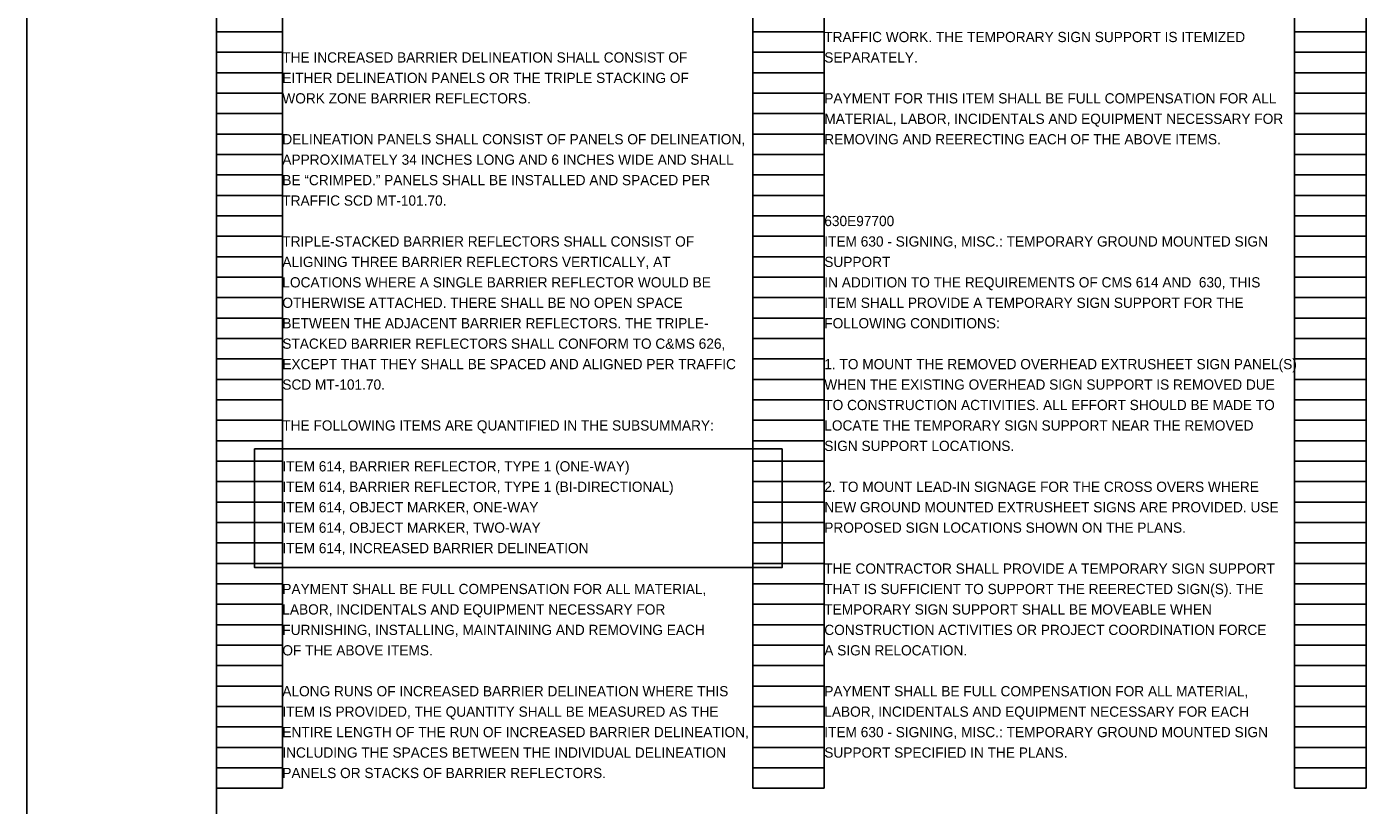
# Model space of a CAD drawing. Extents: x 1820207 to 1820557, y 740216 to 740315.
# Drawn here: x 1820438.01 to 1820456.35, y 740254.99 to 740265.65 of the extents above; entities that cross this region are included whole.
import ezdxf

# ---------------------------------------------------------------- set-up
doc = ezdxf.new("R2010")
doc.units = 0
for name, color, linetype in [('SC_Scratch1', 7, 'Continuous'), ('SC_Scratch2', 7, 'Continuous'), ('SC_Scratch4', 7, 'Continuous'), ('SC_Shading1', 7, 'Continuous'), ('SH_Text', 7, 'Continuous')]:
    doc.layers.add(name, color=color, linetype=linetype)

msp = doc.modelspace()

# ---------------------------------------------------------------- linework, layer by layer
at = {"layer": 'SC_Scratch1'}
for p, q in [((1820440.608, 740255.222), (1820440.608, 740275.382)), ((1820441.508, 740255.222), (1820441.508, 740275.382)), ((1820447.948, 740255.222), (1820447.948, 740275.382)), ((1820448.928, 740255.222), (1820448.928, 740275.382)), ((1820455.368, 740255.222), (1820455.368, 740275.382)), ((1820456.348, 740255.222), (1820456.348, 740275.382)), ((1820440.608, 740265.582), (1820441.508, 740265.582)), ((1820447.948, 740265.582), (1820448.928, 740265.582)), ((1820455.368, 740265.582), (1820456.348, 740265.582)), ((1820440.608, 740265.302), (1820441.508, 740265.302)), ((1820447.948, 740265.302), (1820448.928, 740265.302)), ((1820455.368, 740265.302), (1820456.348, 740265.302)), ((1820440.608, 740265.022), (1820441.508, 740265.022)), ((1820447.948, 740265.022), (1820448.928, 740265.022)), ((1820455.368, 740265.022), (1820456.348, 740265.022)), ((1820440.608, 740264.742), (1820441.508, 740264.742)), ((1820447.948, 740264.742), (1820448.928, 740264.742)), ((1820455.368, 740264.742), (1820456.348, 740264.742)), ((1820440.608, 740264.462), (1820441.508, 740264.462)), ((1820447.948, 740264.462), (1820448.928, 740264.462)), ((1820455.368, 740264.462), (1820456.348, 740264.462)), ((1820440.608, 740264.182), (1820441.508, 740264.182)), ((1820447.948, 740264.182), (1820448.928, 740264.182)), ((1820455.368, 740264.182), (1820456.348, 740264.182)), ((1820440.608, 740263.902), (1820441.508, 740263.902)), ((1820447.948, 740263.902), (1820448.928, 740263.902)), ((1820455.368, 740263.902), (1820456.348, 740263.902)), ((1820440.608, 740263.622), (1820441.508, 740263.622)), ((1820447.948, 740263.622), (1820448.928, 740263.622)), ((1820455.368, 740263.622), (1820456.348, 740263.622)), ((1820440.608, 740263.342), (1820441.508, 740263.342)), ((1820447.948, 740263.342), (1820448.928, 740263.342)), ((1820455.368, 740263.342), (1820456.348, 740263.342)), ((1820440.608, 740263.062), (1820441.508, 740263.062)), ((1820447.948, 740263.062), (1820448.928, 740263.062)), ((1820455.368, 740263.062), (1820456.348, 740263.062)), ((1820440.608, 740262.782), (1820441.508, 740262.782)), ((1820447.948, 740262.782), (1820448.928, 740262.782)), ((1820455.368, 740262.782), (1820456.348, 740262.782)), ((1820440.608, 740262.502), (1820441.508, 740262.502)), ((1820447.948, 740262.502), (1820448.928, 740262.502)), ((1820455.368, 740262.502), (1820456.348, 740262.502)), ((1820440.608, 740262.222), (1820441.508, 740262.222)), ((1820447.948, 740262.222), (1820448.928, 740262.222)), ((1820455.368, 740262.222), (1820456.348, 740262.222)), ((1820440.608, 740261.942), (1820441.508, 740261.942)), ((1820447.948, 740261.942), (1820448.928, 740261.942)), ((1820455.368, 740261.942), (1820456.348, 740261.942)), ((1820440.608, 740261.662), (1820441.508, 740261.662)), ((1820447.948, 740261.662), (1820448.928, 740261.662)), ((1820455.368, 740261.662), (1820456.348, 740261.662)), ((1820440.608, 740261.382), (1820441.508, 740261.382)), ((1820447.948, 740261.382), (1820448.928, 740261.382)), ((1820455.368, 740261.382), (1820456.348, 740261.382)), ((1820440.608, 740261.102), (1820441.508, 740261.102)), ((1820447.948, 740261.102), (1820448.928, 740261.102)), ((1820455.368, 740261.102), (1820456.348, 740261.102)), ((1820440.608, 740260.822), (1820441.508, 740260.822)), ((1820447.948, 740260.822), (1820448.928, 740260.822)), ((1820455.368, 740260.822), (1820456.348, 740260.822)), ((1820440.608, 740260.542), (1820441.508, 740260.542)), ((1820447.948, 740260.542), (1820448.928, 740260.542)), ((1820455.368, 740260.542), (1820456.348, 740260.542)), ((1820440.608, 740260.262), (1820441.508, 740260.262)), ((1820447.948, 740260.262), (1820448.928, 740260.262)), ((1820455.368, 740260.262), (1820456.348, 740260.262)), ((1820440.608, 740259.982), (1820441.508, 740259.982)), ((1820447.948, 740259.982), (1820448.928, 740259.982)), ((1820455.368, 740259.982), (1820456.348, 740259.982)), ((1820440.608, 740259.702), (1820441.508, 740259.702)), ((1820447.948, 740259.702), (1820448.928, 740259.702)), ((1820455.368, 740259.702), (1820456.348, 740259.702)), ((1820440.608, 740259.422), (1820441.508, 740259.422)), ((1820447.948, 740259.422), (1820448.928, 740259.422)), ((1820455.368, 740259.422), (1820456.348, 740259.422)), ((1820440.608, 740259.142), (1820441.508, 740259.142)), ((1820447.948, 740259.142), (1820448.928, 740259.142)), ((1820455.368, 740259.142), (1820456.348, 740259.142)), ((1820440.608, 740258.862), (1820441.508, 740258.862)), ((1820447.948, 740258.862), (1820448.928, 740258.862)), ((1820455.368, 740258.862), (1820456.348, 740258.862)), ((1820440.608, 740258.582), (1820441.508, 740258.582)), ((1820447.948, 740258.582), (1820448.928, 740258.582)), ((1820455.368, 740258.582), (1820456.348, 740258.582)), ((1820440.608, 740258.302), (1820441.508, 740258.302)), ((1820447.948, 740258.302), (1820448.928, 740258.302)), ((1820455.368, 740258.302), (1820456.348, 740258.302)), ((1820440.608, 740258.022), (1820441.508, 740258.022)), ((1820447.948, 740258.022), (1820448.928, 740258.022)), ((1820455.368, 740258.022), (1820456.348, 740258.022)), ((1820440.608, 740257.742), (1820441.508, 740257.742)), ((1820447.948, 740257.742), (1820448.928, 740257.742)), ((1820455.368, 740257.742), (1820456.348, 740257.742)), ((1820440.608, 740257.462), (1820441.508, 740257.462)), ((1820447.948, 740257.462), (1820448.928, 740257.462)), ((1820455.368, 740257.462), (1820456.348, 740257.462)), ((1820440.608, 740257.182), (1820441.508, 740257.182)), ((1820447.948, 740257.182), (1820448.928, 740257.182)), ((1820455.368, 740257.182), (1820456.348, 740257.182)), ((1820440.608, 740256.902), (1820441.508, 740256.902)), ((1820447.948, 740256.902), (1820448.928, 740256.902)), ((1820455.368, 740256.902), (1820456.348, 740256.902)), ((1820440.608, 740256.622), (1820441.508, 740256.622)), ((1820447.948, 740256.622), (1820448.928, 740256.622)), ((1820455.368, 740256.622), (1820456.348, 740256.622)), ((1820440.608, 740256.342), (1820441.508, 740256.342)), ((1820447.948, 740256.342), (1820448.928, 740256.342)), ((1820455.368, 740256.342), (1820456.348, 740256.342)), ((1820440.608, 740256.062), (1820441.508, 740256.062)), ((1820447.948, 740256.062), (1820448.928, 740256.062)), ((1820455.368, 740256.062), (1820456.348, 740256.062)), ((1820440.608, 740255.782), (1820441.508, 740255.782)), ((1820447.948, 740255.782), (1820448.928, 740255.782)), ((1820455.368, 740255.782), (1820456.348, 740255.782)), ((1820440.608, 740255.502), (1820441.508, 740255.502)), ((1820447.948, 740255.502), (1820448.928, 740255.502)), ((1820455.368, 740255.502), (1820456.348, 740255.502)), ((1820440.608, 740255.222), (1820441.508, 740255.222)), ((1820447.948, 740255.222), (1820448.928, 740255.222)), ((1820455.368, 740255.222), (1820456.348, 740255.222))]:
    msp.add_line(p, q, dxfattribs=at)
at = {"layer": 'SC_Scratch2'}
msp.add_lwpolyline([(1820440.608, 740275.742), (1820471.108, 740275.742), (1820471.108, 740254.742), (1820440.608, 740254.742)], close=True, dxfattribs=at)
at = {"layer": 'SC_Shading1'}
for points in [[(1820438.009, 740251.753), (1820473.843, 740251.753), (1820473.843, 740281.035), (1820438.009, 740281.035)], [(1820441.128, 740259.87), (1820448.351, 740259.87), (1820448.351, 740258.245), (1820441.128, 740258.245)]]:
    msp.add_lwpolyline(points, close=True, dxfattribs=at)

# ---------------------------------------------------------------- texts
at = {"layer": 'SC_Scratch4'}
msp.add_text('630E97700', height=0.14, dxfattribs=at).set_placement((1820448.928, 740262.922))
at = {"layer": 'SH_Text'}
for s, p in [('TRAFFIC WORK. THE TEMPORARY SIGN SUPPORT IS ITEMIZED ', (1820448.928, 740265.442)), ('THE INCREASED BARRIER DELINEATION SHALL CONSIST OF ', (1820441.508, 740265.162)), ('SEPARATELY.', (1820448.928, 740265.162)), ('EITHER DELINEATION PANELS OR THE TRIPLE STACKING OF ', (1820441.508, 740264.882)), ('WORK ZONE BARRIER REFLECTORS.', (1820441.508, 740264.602)), ('PAYMENT FOR THIS ITEM SHALL BE FULL COMPENSATION FOR ALL', (1820448.928, 740264.602)), ('MATERIAL, LABOR, INCIDENTALS AND EQUIPMENT NECESSARY FOR', (1820448.928, 740264.322)), ('DELINEATION PANELS SHALL CONSIST OF PANELS OF DELINEATION, ', (1820441.508, 740264.042)), ('REMOVING AND REERECTING EACH OF THE ABOVE ITEMS.', (1820448.928, 740264.042)), ('APPROXIMATELY 34 INCHES LONG AND 6 INCHES WIDE AND SHALL ', (1820441.508, 740263.762)), ('BE “CRIMPED.” PANELS SHALL BE INSTALLED AND SPACED PER ', (1820441.508, 740263.482)), ('TRAFFIC SCD MT-101.70.', (1820441.508, 740263.202)), ('TRIPLE-STACKED BARRIER REFLECTORS SHALL CONSIST OF ', (1820441.508, 740262.642)), ('ITEM 630 - SIGNING, MISC.: TEMPORARY GROUND MOUNTED SIGN ', (1820448.928, 740262.642)), ('ALIGNING THREE BARRIER REFLECTORS VERTICALLY, AT ', (1820441.508, 740262.362)), ('SUPPORT', (1820448.928, 740262.362)), ('LOCATIONS WHERE A SINGLE BARRIER REFLECTOR WOULD BE ', (1820441.508, 740262.082)), ('IN ADDITION TO THE REQUIREMENTS OF CMS 614 AND  630, THIS ', (1820448.928, 740262.082)), ('OTHERWISE ATTACHED. THERE SHALL BE NO OPEN SPACE ', (1820441.508, 740261.802)), ('ITEM SHALL PROVIDE A TEMPORARY SIGN SUPPORT FOR THE ', (1820448.928, 740261.802)), ('BETWEEN THE ADJACENT BARRIER REFLECTORS. THE TRIPLE-', (1820441.508, 740261.522)), ('FOLLOWING CONDITIONS:', (1820448.928, 740261.522)), ('STACKED BARRIER REFLECTORS SHALL CONFORM TO C&MS 626, ', (1820441.508, 740261.242)), ('EXCEPT THAT THEY SHALL BE SPACED AND ALIGNED PER TRAFFIC ', (1820441.508, 740260.962)), ('1. TO MOUNT THE REMOVED OVERHEAD EXTRUSHEET SIGN PANEL(S) ', (1820448.928, 740260.962)), ('SCD MT-101.70.', (1820441.508, 740260.682)), ('WHEN THE EXISTING OVERHEAD SIGN SUPPORT IS REMOVED DUE ', (1820448.928, 740260.682)), ('TO CONSTRUCTION ACTIVITIES. ALL EFFORT SHOULD BE MADE TO ', (1820448.928, 740260.402)), ('THE FOLLOWING ITEMS ARE QUANTIFIED IN THE SUBSUMMARY:', (1820441.508, 740260.122)), ('LOCATE THE TEMPORARY SIGN SUPPORT NEAR THE REMOVED ', (1820448.928, 740260.122)), ('SIGN SUPPORT LOCATIONS. ', (1820448.928, 740259.842)), ('ITEM 614, BARRIER REFLECTOR, TYPE 1 (ONE-WAY)', (1820441.508, 740259.562)), ('ITEM 614, BARRIER REFLECTOR, TYPE 1 (BI-DIRECTIONAL)', (1820441.508, 740259.282)), ('2. TO MOUNT LEAD-IN SIGNAGE FOR THE CROSS OVERS WHERE ', (1820448.928, 740259.282)), ('ITEM 614, OBJECT MARKER, ONE-WAY ', (1820441.508, 740259.002)), ('NEW GROUND MOUNTED EXTRUSHEET SIGNS ARE PROVIDED. USE', (1820448.928, 740259.002)), ('ITEM 614, OBJECT MARKER, TWO-WAY', (1820441.508, 740258.722)), ('PROPOSED SIGN LOCATIONS SHOWN ON THE PLANS.', (1820448.928, 740258.722)), ('ITEM 614, INCREASED BARRIER DELINEATION', (1820441.508, 740258.442)), ('THE CONTRACTOR SHALL PROVIDE A TEMPORARY SIGN SUPPORT ', (1820448.928, 740258.162)), ('PAYMENT SHALL BE FULL COMPENSATION FOR ALL MATERIAL, ', (1820441.508, 740257.882)), ('THAT IS SUFFICIENT TO SUPPORT THE REERECTED SIGN(S). THE ', (1820448.928, 740257.882)), ('LABOR, INCIDENTALS AND EQUIPMENT NECESSARY FOR ', (1820441.508, 740257.602)), ('TEMPORARY SIGN SUPPORT SHALL BE MOVEABLE WHEN ', (1820448.928, 740257.602)), ('FURNISHING, INSTALLING, MAINTAINING AND REMOVING EACH ', (1820441.508, 740257.322)), ('CONSTRUCTION ACTIVITIES OR PROJECT COORDINATION FORCE ', (1820448.928, 740257.322)), ('OF THE ABOVE ITEMS.', (1820441.508, 740257.042)), ('A SIGN RELOCATION.', (1820448.928, 740257.042)), ('ALONG RUNS OF INCREASED BARRIER DELINEATION WHERE THIS ', (1820441.508, 740256.482)), ('PAYMENT SHALL BE FULL COMPENSATION FOR ALL MATERIAL, ', (1820448.928, 740256.482)), ('ITEM IS PROVIDED, THE QUANTITY SHALL BE MEASURED AS THE ', (1820441.508, 740256.202)), ('LABOR, INCIDENTALS AND EQUIPMENT NECESSARY FOR EACH', (1820448.928, 740256.202)), ('ENTIRE LENGTH OF THE RUN OF INCREASED BARRIER DELINEATION, ', (1820441.508, 740255.922)), ('ITEM 630 - SIGNING, MISC.: TEMPORARY GROUND MOUNTED SIGN ', (1820448.928, 740255.922)), ('INCLUDING THE SPACES BETWEEN THE INDIVIDUAL DELINEATION ', (1820441.508, 740255.642)), ('SUPPORT SPECIFIED IN THE PLANS.', (1820448.928, 740255.642)), ('PANELS OR STACKS OF BARRIER REFLECTORS.', (1820441.508, 740255.362))]:
    msp.add_text(s, height=0.14, dxfattribs=at).set_placement(p)

doc.saveas('drawing.dxf')
